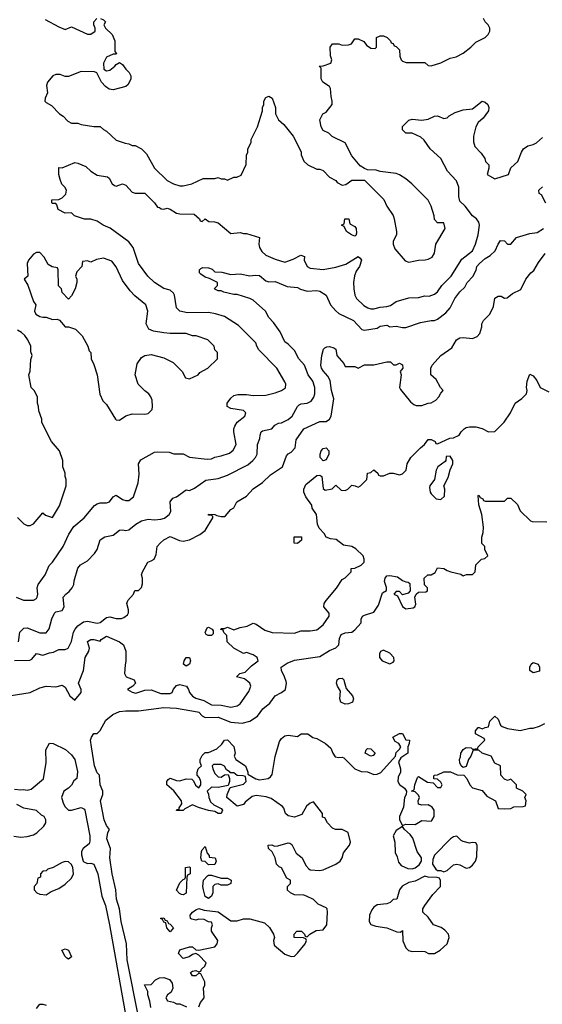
# Model space of a CAD drawing. Header units: inches. Extents: x 2348341 to 2479810, y 460419 to 613669.
# Tile 433 of 656: x 2410884 to 2414168, y 527969 to 534163. Entities that reach past the tile are written whole.
import ezdxf

# ---------------------------------------------------------------- set-up
doc = ezdxf.new("R2010")
doc.units = ezdxf.units.IN
doc.header["$MEASUREMENT"] = 0
doc.layers.add('C4512', color=7, linetype='Continuous')
doc.layers.add('C4513', color=7, linetype='Continuous')

msp = doc.modelspace()

# ---------------------------------------------------------------- linework, layer by layer
at = {"layer": 'C4512', "color": 2}
for points, elevation in [([(2410830, 529911), (2410950, 529930.8), (2411010, 529961), (2411049.3, 529970.7), (2411110, 529967.3), (2411150, 529976), (2411170, 529964.7), (2411198.8, 529910), (2411230, 529882), (2411269, 529930), (2411269, 529950), (2411253.2, 529990), (2411257, 530000)], 62), ([(2411629.8, 527890), (2411559.8, 528250), (2411554.8, 528350), (2411520.3, 528490), (2411511, 528570), (2411492.9, 528630), (2411487.6, 528690), (2411463.8, 528790), (2411451.1, 528890), (2411454, 528950), (2411431.3, 529010), (2411438, 529050), (2411449, 529070), (2411430, 529093.2), (2411415.1, 529130), (2411391.6, 529248.4), (2411406.6, 529290), (2411406.6, 529310), (2411389.7, 529350), (2411385.2, 529410), (2411370, 529425.2), (2411353.3, 529470), (2411334, 529590), (2411329.6, 529630.4), (2411335.3, 529650), (2411350, 529672), (2411370, 529672), (2411390, 529692), (2411424.1, 529755.9), (2411468.1, 529791.9), (2411510, 529810.7), (2411550, 529816.3), (2411630, 529815.5), (2411790, 529836.4), (2411870, 529832.7), (2412002, 529810), (2412010, 529806.8), (2412030, 529784), (2412050, 529773), (2412130, 529775.3), (2412210, 529744.9), (2412281.5, 529738.5), (2412329.4, 529750.6), (2412377.5, 529782.5), (2412412, 529828), (2412456.5, 529863.5), (2412488.7, 529910), (2412530, 529930.8), (2412553.2, 529950), (2412561.2, 529990), (2412558.1, 530000)], 58), ([(2411607, 530000), (2411612, 529990), (2411594, 529970), (2411562, 529950), (2411590, 529932), (2411613.6, 529926.4), (2411670, 529946), (2411710, 529947.3), (2411770, 529924.9), (2411830, 529924.9), (2411842, 529930), (2411850, 529952), (2411870, 529974), (2411890, 529982), (2411931.3, 529970), (2411944.7, 529950), (2411951, 529930), (2411970, 529906.8), (2411990, 529894.8), (2412040.9, 529880.9), (2412090, 529853.4), (2412150, 529850.4), (2412210, 529839.1), (2412250, 529847.3), (2412270, 529858.8), (2412323.2, 529936.8), (2412337.2, 529970), (2412329, 529990), (2412316.5, 530000)], 62), ([(2412923.4, 530000), (2412935.5, 529955.5), (2412974.8, 529910), (2412980.7, 529890), (2412974.8, 529870), (2412970, 529867), (2412950, 529859.5), (2412930, 529858.4), (2412901.2, 529870), (2412895.1, 529890), (2412899.5, 529939.5), (2412880.9, 529970), (2412875.1, 529990), (2412877.2, 530000)], 54), ([(2412010, 527954), (2412020.2, 527979.8), (2412042, 528010), (2412038, 528070), (2412048, 528090), (2412048, 528110), (2412022, 528162), (2412010, 528166), (2411990, 528148), (2411970, 528148), (2411958, 528170), (2411970, 528178), (2411990, 528182), (2412010, 528174), (2412022, 528178), (2412026, 528190), (2412048, 528210), (2412055.3, 528230), (2412010, 528278), (2411990, 528288), (2411970, 528282), (2411948.4, 528268.4), (2411910, 528258), (2411882, 528290), (2411890, 528311.3), (2411950, 528331), (2411970, 528331), (2411990, 528312), (2412010, 528311), (2412109.3, 528330.7), (2412125.2, 528350), (2412129, 528370), (2412089.4, 528429.4), (2412089, 528451), (2412095.3, 528470), (2412090, 528486), (2412070, 528488.7), (2412043.1, 528503.1), (2412010, 528504), (2411990, 528499), (2411964.7, 528504.7), (2411958, 528510), (2411955.3, 528530), (2411968.7, 528550), (2411990, 528564.7), (2412010, 528571.3), (2412042, 528562), (2412130.8, 528550.8), (2412210, 528494.8), (2412250, 528494.8), (2412290, 528506.8), (2412330, 528507.3), (2412422.8, 528482.8), (2412452.8, 528452.8), (2412478, 528410), (2412484.7, 528390), (2412478, 528370), (2412482, 528342), (2412550, 528284.7), (2412590, 528271), (2412610, 528271.3), (2412630, 528291.3), (2412678, 528350), (2412686, 528370), (2412682, 528382), (2412667.3, 528387.3), (2412608.9, 528388.9), (2412608.4, 528411.6), (2412626, 528430), (2412654, 528430), (2412674, 528410), (2412678, 528398), (2412690, 528394), (2412706, 528410), (2412746, 528434), (2412790, 528438), (2412814, 528470), (2412819, 528550), (2412815.3, 528570), (2412810, 528575.3), (2412760.2, 528600.2), (2412730, 528628.7), (2412686, 528650), (2412670, 528655.3), (2412610, 528658), (2412586, 528670), (2412567.3, 528687.3), (2412566, 528710), (2412586, 528730), (2412586, 528750), (2412562.7, 528762.7), (2412530, 528828), (2412514.6, 528834.6), (2412498, 528850), (2412489, 528890), (2412470, 528928), (2412448, 528950), (2412446, 528970), (2412468.4, 528971.6), (2412484.7, 528964.7), (2412505.4, 528965.4), (2412570, 528986), (2412582, 528982), (2412593.7, 528973.7), (2412620.7, 528920.7), (2412658, 528890), (2412682, 528842), (2412700.7, 528820.7), (2412710, 528816), (2412770, 528810.8), (2412790, 528814.8), (2412870, 528850.7), (2412897.2, 528870), (2412909.3, 528890), (2412918.6, 528921.4), (2412955.3, 528970), (2412962, 528990), (2412948, 529050), (2412910, 529069), (2412869.1, 529069.1), (2412850, 529078), (2412818, 529110), (2412802, 529142), (2412787.3, 529147.3), (2412786, 529170), (2412730, 529242), (2412710, 529234), (2412685.2, 529214.8), (2412657.3, 529162.7), (2412610, 529147.3), (2412570, 529154), (2412554, 529170), (2412543.1, 529203.1), (2412534.6, 529214.6), (2412463.1, 529263.1), (2412433.6, 529273.6), (2412370, 529282), (2412343.6, 529276.4), (2412299.6, 529240.4), (2412290, 529226), (2412250, 529215.3), (2412186, 529270), (2412188, 529290), (2412206, 529334), (2412290, 529354), (2412306, 529370), (2412302, 529402), (2412287.3, 529407.3), (2412250, 529408), (2412230, 529426), (2412206, 529426), (2412206, 529430), (2412184, 529444), (2412170, 529468), (2412150, 529478), (2412102, 529478), (2412094, 529470), (2412098, 529450), (2412110, 529422), (2412130, 529401), (2412150, 529398), (2412170, 529412), (2412194, 529414), (2412202, 529390), (2412202, 529370), (2412194, 529346), (2412130, 529334), (2412090, 529335.3), (2412062, 529310), (2412071.1, 529291.1), (2412071.3, 529270), (2412082, 529242), (2412103.6, 529223.6), (2412150, 529202), (2412158, 529190), (2412150, 529168.7), (2412130, 529169), (2412110, 529182), (2412070, 529188.7), (2412007.2, 529207.2), (2411970, 529224), (2411921, 529199), (2411910, 529188), (2411870, 529188), (2411868.9, 529191.1), (2411874, 529194), (2411886, 529194), (2411886, 529206), (2411902, 529230), (2411901.2, 529250), (2411852.9, 529312.9), (2411808.7, 529350), (2411808.7, 529370), (2411816.4, 529383.6), (2411830, 529391.3), (2411870, 529378), (2411890, 529376), (2411930, 529386.8), (2411965.4, 529385.4), (2411975.3, 529375.3), (2411987.5, 529347.5), (2412010, 529332), (2412022, 529350), (2412022, 529370), (2412013.6, 529393.6), (2411998, 529410), (2411998, 529430), (2412006, 529450), (2412026, 529470), (2412018, 529490), (2412018, 529510), (2412030, 529534), (2412050, 529554), (2412070, 529554), (2412123.1, 529576.9), (2412154.6, 529605.4), (2412170, 529631.3), (2412190, 529632), (2412230, 529592), (2412238, 529550), (2412232, 529530), (2412242, 529510), (2412302, 529470), (2412318, 529430), (2412318, 529418), (2412366.8, 529386.8), (2412390, 529381), (2412446, 529390), (2412460.4, 529399.6), (2412470, 529414), (2412488.9, 529528.9), (2412517.2, 529622.8), (2412530, 529642), (2412550, 529658), (2412570, 529662), (2412630, 529654), (2412651.6, 529671.6), (2412694, 529670), (2412726.8, 529646.8), (2412750, 529641), (2412804.7, 529610), (2412839.8, 529579.8), (2412851.3, 529550), (2412867.1, 529527.1), (2412890, 529521), (2412910, 529524.7), (2412919.8, 529519.8), (2412990.7, 529450.7), (2413030, 529434.8), (2413070, 529430.8), (2413110, 529416), (2413130, 529418), (2413152.9, 529427.1), (2413246, 529530), (2413250, 529554), (2413270, 529574), (2413278, 529590), (2413266, 529610), (2413243.1, 529623.1), (2413228, 529650), (2413270, 529672), (2413290, 529672), (2413310, 529634), (2413334, 529630), (2413332, 529610), (2413322, 529590), (2413322, 529550), (2413279.6, 529520.4), (2413264.7, 529495.3), (2413276, 529450), (2413276, 529430), (2413262.8, 529397.2), (2413261, 529370), (2413270, 529352), (2413302, 529330), (2413314, 529310), (2413312, 529290), (2413301, 529270), (2413294.8, 529210), (2413271, 529150), (2413271.3, 529130), (2413290, 529094), (2413310, 529102), (2413370, 529101), (2413410, 529124.7), (2413470, 529122), (2413474.6, 529125.4), (2413488, 529150), (2413488.7, 529170), (2413488.7, 529190), (2413475.3, 529210), (2413450, 529224), (2413410, 529221.2), (2413390, 529229), (2413388.7, 529250), (2413395.3, 529270), (2413390, 529286), (2413370, 529306), (2413346, 529310), (2413362, 529318), (2413368, 529350), (2413384, 529396), (2413390, 529402), (2413447.1, 529367.1), (2413482, 529362), (2413510, 529334), (2413530, 529334), (2413538, 529350), (2413530, 529366), (2413510, 529386), (2413487.3, 529387.3), (2413487.3, 529407.3), (2413490, 529411.3), (2413510, 529412), (2413550, 529432), (2413591.1, 529431.1), (2413632.7, 529412.7), (2413674, 529410), (2413694, 529390), (2413712, 529350), (2413730, 529332), (2413790, 529314), (2413819.6, 529279.6), (2413874, 529250), (2413890, 529202), (2413930, 529198), (2413970, 529202), (2413990, 529212), (2414047.3, 529212.7), (2414062, 529218), (2414066, 529250), (2414058, 529270), (2414066, 529290), (2414046, 529310), (2414006, 529330), (2414006, 529350), (2413970, 529386), (2413950, 529378), (2413930, 529386), (2413908, 529410), (2413906, 529470), (2413870, 529486), (2413846, 529530), (2413789.3, 529549.3), (2413770, 529568), (2413732.7, 529567.3), (2413718, 529530), (2413704.7, 529510), (2413690, 529466), (2413670, 529458), (2413658, 529470), (2413648.9, 529488.9), (2413648.7, 529510), (2413654.6, 529525.4), (2413655.3, 529550), (2413670, 529572), (2413690, 529584.7), (2413722, 529582), (2413730, 529574), (2413762, 529578), (2413766, 529590), (2413806, 529630), (2413802, 529642), (2413748, 529670), (2413748, 529690), (2413766, 529710), (2413771.6, 529711.6), (2413790, 529702), (2413808.4, 529711.6), (2413830, 529714), (2413838, 529750), (2413870, 529782), (2413890, 529762), (2413906, 529726), (2413916, 529716), (2413950, 529704.7), (2414030, 529691), (2414090, 529706), (2414110, 529706), (2414150, 529718.8), (2414184, 529736)], 54), ([(2410850, 529322), (2410890, 529318), (2410910, 529321), (2410930, 529316), (2410956.5, 529323.5), (2411032.7, 529387.3), (2411049, 529490), (2411048, 529570), (2411070, 529612), (2411094, 529610), (2411171.3, 529571.3), (2411210, 529538), (2411230.4, 529510), (2411246.8, 529433.2), (2411242, 529390), (2411224.5, 529375.5), (2411210, 529348.7), (2411190, 529328), (2411162, 529310), (2411146, 529270), (2411158.8, 529230), (2411170, 529211.3), (2411190, 529191.3), (2411210, 529191), (2411270, 529206.8), (2411290, 529197.3), (2411293.7, 529190), (2411324.9, 529030), (2411325.2, 528994.8), (2411321, 528979), (2411282, 528950), (2411272, 528930), (2411271.3, 528910), (2411282, 528870), (2411286.4, 528866.4), (2411310, 528856), (2411330, 528858), (2411350, 528851), (2411375.2, 528790), (2411400.2, 528650), (2411422.7, 528590), (2411448.2, 528470), (2411555.5, 527870)], 58), ([(2410847.1, 529027.1), (2410890, 529021), (2410930, 529024), (2410970, 529034.8), (2410991.9, 529048.1), (2411035.3, 529090), (2411048.7, 529110), (2411048.7, 529130), (2411038, 529150), (2411020.2, 529160.2), (2410989.1, 529189.1), (2410910, 529204), (2410866.3, 529226.3)], 58), ([(2411708.7, 527950), (2411702, 527990), (2411689.1, 528029.1), (2411688.7, 528050), (2411668.7, 528091.3), (2411710, 528094), (2411736.4, 528123.6), (2411763.1, 528136.9), (2411790, 528138), (2411825.4, 528125.4), (2411842, 528102), (2411846, 528070), (2411834.8, 528045.2), (2411812, 528030), (2411802, 528010), (2411811.6, 527991.6), (2411850, 527982), (2411870, 527972), (2411890, 527972), (2411932.7, 527952.7)], 54), ([(2410990, 527942), (2411009.3, 527970.7), (2411030, 527971), (2411050, 527964.7)], 54)]:
    msp.add_lwpolyline(points, dxfattribs=dict(at, elevation=elevation))
for points, elevation in [([(2413090, 529529.3), (2413055.3, 529550), (2413062, 529570), (2413070, 529578), (2413090, 529576), (2413118, 529550), (2413105.4, 529534.6)], 54), ([(2413290, 529088), (2413250, 529062), (2413231, 529030), (2413242, 528990), (2413243.6, 528923.6), (2413256.9, 528896.9), (2413263.6, 528863.6), (2413282, 528842), (2413323, 528823), (2413350, 528822), (2413370, 528827.3), (2413393.2, 528846.8), (2413408, 528870), (2413408, 528890), (2413382, 528930), (2413354.8, 529014.8), (2413338.4, 529038.4), (2413302, 529070)], 54), ([(2413630, 529028), (2413610, 529022), (2413592, 529010), (2413491.6, 528908.4), (2413479.6, 528880.4), (2413478, 528850), (2413499.6, 528819.6), (2413510, 528812), (2413531.1, 528811.1), (2413550, 528802), (2413570, 528812), (2413610, 528846.8), (2413630, 528850.8), (2413650, 528846.8), (2413690, 528826), (2413710, 528831), (2413730, 528844.7), (2413749, 528870), (2413756.4, 528896.4), (2413758, 528970), (2413750, 528986), (2413728, 528988), (2413710, 528984), (2413670, 528994), (2413659, 528999)], 54), ([(2412070, 528846), (2412050, 528868), (2412028, 528870), (2412022, 528890), (2412025.2, 528930), (2412030, 528942), (2412050, 528962), (2412061, 528921), (2412074, 528906), (2412074, 528894), (2412112, 528890), (2412118, 528870), (2412110, 528848.7)], 54), ([(2411170, 528868), (2411150, 528862), (2411094, 528830), (2411061, 528819), (2411050, 528808), (2411030, 528806), (2411014, 528790), (2411014, 528770), (2410998, 528762), (2410992, 528730), (2410974, 528710), (2410974, 528690), (2410991.6, 528671.6), (2411010, 528662), (2411050, 528658), (2411082, 528678), (2411130, 528698), (2411170, 528724.7), (2411210, 528762), (2411222, 528790), (2411218, 528830), (2411208.4, 528848.4), (2411190, 528866)], 58), ([(2411910, 528658), (2411900.4, 528660.4), (2411887.3, 528667.3), (2411868.4, 528688.4), (2411890, 528734), (2411910, 528754), (2411922, 528758), (2411926, 528770), (2411926, 528830), (2411950, 528834), (2411954, 528830), (2411954, 528790), (2411938, 528782), (2411934, 528770), (2411930, 528668)], 54), ([(2412150, 528762), (2412190, 528762), (2412212, 528750), (2412211.3, 528728.7), (2412190, 528718), (2412150, 528718), (2412130, 528728), (2412110, 528722), (2412098, 528710), (2412098, 528670), (2412090, 528648.7), (2412070, 528635.3), (2412050, 528648), (2412039, 528690), (2412035.3, 528710), (2412038, 528750), (2412063.1, 528776.9), (2412070, 528782), (2412090, 528782)], 54), ([(2413430, 528775.3), (2413370, 528744), (2413330, 528735.3), (2413288, 528712), (2413271, 528690), (2413254, 528630), (2413230, 528628), (2413210.9, 528609.1), (2413190, 528602), (2413130, 528596), (2413110, 528581.2), (2413096.7, 528563.3), (2413083, 528530), (2413080.5, 528490), (2413090.5, 528470.5), (2413120.9, 528460.9), (2413190.5, 528450.5), (2413254, 528426), (2413276.4, 528423.6), (2413290, 528434), (2413291.3, 528368.7), (2413310, 528324.7), (2413328.1, 528308.1), (2413350, 528302), (2413410, 528304.4), (2413430, 528301.6), (2413452, 528290), (2413490, 528288.5), (2413525.2, 528310), (2413569.2, 528350), (2413583.7, 528390), (2413579, 528410), (2413555.9, 528435.9), (2413532, 528452), (2413485.2, 528470), (2413450, 528518), (2413418, 528550), (2413418, 528570), (2413429, 528590), (2413480.1, 528659.9), (2413528, 528710), (2413527.3, 528747.3), (2413522, 528762), (2413507.3, 528767.3), (2413450, 528768.7)], 54), ([(2411830, 528426), (2411808, 528450), (2411802, 528482), (2411790, 528486), (2411782, 528502), (2411768.4, 528508.4), (2411770, 528512), (2411790, 528514), (2411798, 528498), (2411810, 528494), (2411818, 528478), (2411830, 528474), (2411850.9, 528450.9)], 54), ([(2411190, 528254), (2411179, 528259), (2411168.7, 528270), (2411149, 528311), (2411170, 528318), (2411190, 528310.8), (2411210, 528268)], 54)]:
    msp.add_lwpolyline(points, close=True, dxfattribs=dict(at, elevation=elevation))
at = {"layer": 'C4513', "color": 2}
for points, elevation in [([(2411390.9, 534170.9), (2411410, 534162), (2411422, 534150), (2411412, 534130), (2411422, 534110), (2411464.7, 534070), (2411482, 534030), (2411482, 533962), (2411491.3, 533950), (2411490, 533946), (2411470, 533946), (2411430, 533928), (2411411.3, 533890), (2411412, 533852), (2411430, 533842), (2411450, 533846), (2411482, 533870), (2411490, 533882), (2411510, 533894), (2411530, 533882), (2411550, 533852), (2411572, 533830), (2411582, 533810), (2411582, 533790), (2411565.4, 533754.6), (2411550, 533742), (2411470, 533721.2), (2411445.2, 533725.2), (2411423.1, 533743.1), (2411398, 533770), (2411368.7, 533828.7), (2411354.6, 533834.6), (2411270, 533838), (2411190, 533806), (2411170, 533806), (2411138, 533818), (2411110, 533819), (2411092, 533810), (2411058, 533770), (2411051.3, 533750), (2411058, 533702), (2411044.7, 533670), (2411042, 533650), (2411050, 533642), (2411083.6, 533623.6), (2411134, 533570), (2411156.9, 533556.9), (2411185.4, 533525.4), (2411210, 533512), (2411250, 533512), (2411270, 533504.7), (2411350, 533492), (2411390, 533492), (2411410, 533472), (2411430, 533462), (2411490, 533404.7), (2411545.4, 533385.4), (2411570, 533382), (2411590, 533372), (2411610, 533371.3), (2411650, 533351.3), (2411679.8, 533319.8), (2411731.3, 533230), (2411810, 533152), (2411850, 533131.3), (2411890, 533118), (2411910, 533118), (2411966, 533130), (2412036.4, 533163.6), (2412110, 533164.7), (2412130, 533171.3), (2412150, 533162), (2412170, 533162), (2412190, 533154), (2412228.4, 533171.6), (2412247.3, 533172.7), (2412274.6, 533185.4), (2412307.3, 533252.7), (2412308, 533310), (2412318, 533330), (2412318, 533350), (2412338, 533390), (2412338, 533410), (2412378, 533490), (2412408.7, 533590), (2412408.7, 533610), (2412418, 533630), (2412418, 533650), (2412430, 533674), (2412450, 533682), (2412471.3, 533670), (2412491.3, 533610), (2412492, 533570), (2412510, 533534), (2412543.6, 533503.6), (2412602, 533430), (2412651.6, 533331.6), (2412652.7, 533312.7), (2412670, 533274), (2412694, 533250), (2412750, 533222), (2412770, 533222), (2412790, 533214), (2412830, 533172), (2412870, 533152), (2412879.6, 533139.6), (2412910, 533122), (2412933.6, 533126.4), (2412970, 533154), (2413050, 533154), (2413171.1, 533031.1), (2413191.3, 532990), (2413230.9, 532930.9), (2413238, 532910), (2413251, 532830), (2413251, 532810), (2413231.3, 532770), (2413231.3, 532750), (2413242, 532722), (2413306.4, 532646.4), (2413330, 532638), (2413370, 532646), (2413390, 532651.3), (2413431.6, 532651.6), (2413450, 532656), (2413475.3, 532670), (2413490, 532694), (2413499, 532750), (2413558, 532850), (2413550, 532886), (2413510, 532886), (2413490, 532906), (2413488.7, 532930), (2413469.1, 532989.1), (2413450, 533028), (2413348, 533130), (2413310, 533162), (2413270, 533188), (2413250, 533195.3), (2413148.7, 533208.7), (2413123.6, 533216.4), (2413070, 533218), (2413050, 533226), (2413023.1, 533243.1), (2412970, 533306), (2412930, 533388), (2412848.4, 533428.4), (2412826, 533450), (2412790, 533466), (2412778, 533490), (2412770, 533534), (2412788.9, 533571.1), (2412810, 533582), (2412848, 533630), (2412848, 533650), (2412840.2, 533680.2), (2412837.2, 533730), (2412830, 533742), (2412788, 533770), (2412778, 533790), (2412778, 533858), (2412766, 533870), (2412790, 533872), (2412838, 533890), (2412846, 533910), (2412836.4, 533936.4), (2412835.3, 533990), (2412850, 534012), (2412890, 534012), (2412910, 534002), (2412950, 534004.7), (2412968.4, 534011.6), (2412990, 534042), (2413010, 534042), (2413045.4, 534025.4), (2413063.5, 534003.5), (2413090, 533984.7), (2413118, 533982), (2413126, 533990), (2413126, 534050), (2413150, 534062), (2413170, 534062), (2413194, 534050), (2413214, 534030), (2413218, 534018), (2413230, 534014), (2413238, 533998), (2413250, 533994), (2413270, 533974), (2413272.7, 533932.7), (2413282, 533910), (2413290, 533902), (2413312.7, 533892.7), (2413430, 533894), (2413450, 533874), (2413470, 533872), (2413530, 533891.3), (2413590, 533922), (2413626, 533930), (2413670, 533952), (2413718, 533990), (2413750, 534022), (2413810, 534052), (2413828, 534070), (2413838, 534090), (2413838, 534110), (2413828, 534130), (2413808, 534150), (2413798, 534170)], 78), ([(2411044.5, 534164.5), (2411130, 534118), (2411170, 534102), (2411210, 534118), (2411310, 534071.3), (2411330, 534072), (2411358, 534090), (2411358, 534110), (2411348.7, 534130), (2411348.7, 534150), (2411368, 534170)], 78), ([(2410862, 530530), (2410908.4, 530511.6), (2410970, 530512), (2410990, 530522), (2410994, 530530), (2410997.2, 530550), (2410994, 530590), (2410999, 530610), (2411044, 530670), (2411068.7, 530730), (2411090, 530751.3), (2411156, 530850), (2411192.5, 530927.5), (2411224.1, 530975.9), (2411288.7, 531030), (2411353.6, 531106.4), (2411370, 531118), (2411390, 531124.7), (2411430, 531124.7), (2411448.9, 531131.1), (2411470, 531162), (2411490, 531171.3), (2411530, 531144.7), (2411550, 531138), (2411570, 531138), (2411598, 531162), (2411628.7, 531250), (2411635.1, 531304.9), (2411629.5, 531370), (2411645.1, 531394.9), (2411730, 531442), (2411750, 531444.7), (2411823.6, 531443.6), (2411851.6, 531431.6), (2411910, 531431.3), (2411951, 531411), (2412061.2, 531398.8), (2412090, 531401), (2412109.4, 531410.6), (2412150, 531418.8), (2412203.2, 531436.8), (2412225.6, 531454.4), (2412244, 531490), (2412229.3, 531570), (2412229.3, 531590), (2412234.8, 531605.2), (2412249.5, 531630.5), (2412299, 531670), (2412304, 531690), (2412290, 531704), (2412210, 531718), (2412188, 531730), (2412188, 531750), (2412210, 531782), (2412230, 531798), (2412254.6, 531805.4), (2412310, 531806), (2412350, 531798.8), (2412430, 531801), (2412490, 531816), (2412528.9, 531831.1), (2412553.6, 531846.4), (2412555.3, 531870), (2412550, 531886), (2412499, 531970), (2412387.2, 532087.2), (2412374, 532110), (2412368.7, 532130), (2412258.9, 532238.9), (2412170, 532295.3), (2412113.6, 532313.6), (2412070, 532321.2), (2411938.6, 532318.6), (2411889.4, 532329.4), (2411869.2, 532350), (2411856, 532430), (2411850, 532442), (2411830, 532461.2), (2411790, 532472.7), (2411730, 532509.3), (2411689.2, 532550), (2411630, 532628.7), (2411596, 532730), (2411570, 532765.2), (2411451.5, 532851.5), (2411408.7, 532870), (2411370, 532895.3), (2411330, 532908), (2411290, 532908), (2411229, 532929), (2411210, 532948), (2411170, 532945.2), (2411126, 532970), (2411118, 532998), (2411110, 533006), (2411090, 533006), (2411086, 533010), (2411086, 533030), (2411130, 533032), (2411150, 533042), (2411173.6, 533066.4), (2411178, 533090), (2411168, 533110), (2411149.1, 533129.1), (2411138, 533158), (2411129.2, 533190), (2411130, 533234), (2411150, 533232), (2411230, 533264.7), (2411250, 533261), (2411299.8, 533239.8), (2411330.8, 533210.8), (2411370, 533184.7), (2411434.8, 533174.8), (2411445.4, 533165.4), (2411464.7, 533130), (2411479.8, 533119.8), (2411490, 533116), (2411530, 533131.3), (2411550, 533122), (2411590, 533078.8), (2411610, 533070.8), (2411670, 533071.3), (2411730.7, 533010.7), (2411750, 532984.7), (2411762, 532982), (2411772.7, 532972.7), (2411790, 532972), (2411810, 532978), (2411830, 532971.3), (2411870, 532946), (2411890, 532941), (2411979.8, 532939.8), (2412014, 532910), (2412018, 532898), (2412030, 532894), (2412050, 532911.3), (2412072.7, 532892.7), (2412108.7, 532891.3), (2412130, 532884.7), (2412210, 532818), (2412270, 532824.7), (2412290, 532818), (2412310, 532818), (2412390, 532792), (2412386.8, 532750), (2412390.8, 532730), (2412405.8, 532705.8), (2412430, 532681), (2412490, 532656), (2412550, 532638), (2412603.1, 532656.9), (2412650, 532682), (2412672.7, 532672.7), (2412672, 532650), (2412691.3, 532610), (2412710, 532600.7), (2412790, 532590.8), (2412870, 532606), (2412934, 532626), (2413010, 532674), (2413023.6, 532663.6), (2413031.3, 532650), (2413018.8, 532610), (2412999.1, 532580.9), (2412988.1, 532551.9), (2412980.7, 532510), (2412982.8, 532470), (2412990.7, 532430.7), (2413001, 532410), (2413045.8, 532365.8), (2413072, 532350), (2413090, 532344), (2413110, 532344), (2413150, 532354.8), (2413190, 532358.8), (2413214.2, 532365.8), (2413250, 532390.8), (2413330, 532414), (2413390, 532414.8), (2413430, 532426), (2413456.5, 532423.5), (2413490, 532436), (2413510, 532451.3), (2413537.2, 532490), (2413595.1, 532550), (2413663.3, 532656.7), (2413729.2, 532710), (2413749.2, 532750), (2413765.2, 532810), (2413773.2, 532870), (2413769, 532890), (2413754, 532910), (2413729, 532930), (2413684, 532990), (2413650, 533022), (2413642.7, 533050), (2413644, 533110), (2413629.2, 533150), (2413573.2, 533210), (2413529.5, 533289.5), (2413464, 533350), (2413424.7, 533404.7), (2413404, 533424), (2413350, 533448.7), (2413310, 533448.7), (2413288.7, 533470), (2413290, 533492), (2413330, 533531.3), (2413350, 533538), (2413410, 533531.3), (2413450, 533538), (2413490, 533556), (2413510, 533558), (2413550, 533542), (2413570, 533544.7), (2413582.7, 533557.3), (2413620.2, 533579.8), (2413670, 533596), (2413730, 533602), (2413790, 533651.3), (2413810, 533644.7), (2413824.7, 533630), (2413831, 533610), (2413830.8, 533590), (2413795.9, 533544.1), (2413764, 533516), (2413751, 533490), (2413734.8, 533430), (2413735.3, 533395.3), (2413744.5, 533364.5), (2413783.5, 533323.5), (2413806, 533290), (2413811.1, 533271.1), (2413832, 533250), (2413832, 533230), (2413822, 533190), (2413870, 533161), (2413955.3, 533190), (2413970, 533232), (2414014, 533270), (2414037.2, 533330), (2414050, 533351), (2414078, 533370), (2414110, 533377.3), (2414132.1, 533387.9), (2414170, 533422)], 74), ([(2414189.4, 533009.4), (2414162, 533062), (2414148, 533070), (2414146, 533090), (2414170, 533112)], 70), ([(2410876, 530250), (2410885.2, 530310), (2410910, 530334.8), (2410930, 530337.3), (2411010, 530306), (2411050, 530306), (2411069.4, 530330.6), (2411086.3, 530393.7), (2411102, 530430), (2411110, 530438), (2411150, 530446), (2411164, 530470), (2411157.2, 530530), (2411174, 530550), (2411194.9, 530565.1), (2411214, 530590), (2411224, 530610), (2411226.8, 530633.2), (2411250, 530712), (2411266.3, 530733.7), (2411310, 530758), (2411354.2, 530805.8), (2411369.5, 530830.5), (2411390, 530890.8), (2411418, 530910), (2411470, 530921), (2411510, 530952.7), (2411530, 530954.9), (2411550, 530950.5), (2411570, 530954), (2411613.2, 530990), (2411650, 531010.4), (2411690, 531020.5), (2411730, 531017.3), (2411770, 531020.5), (2411792.7, 531027.3), (2411822.7, 531050), (2411832.7, 531070), (2411829.2, 531130), (2411846.8, 531153.2), (2411870, 531161), (2411930, 531204.7), (2411950, 531202), (2411983.1, 531216.9), (2412052.7, 531267.3), (2412130, 531277.3), (2412190, 531297.3), (2412317.7, 531362.3), (2412349.6, 531390.4), (2412366, 531410), (2412375.1, 531430), (2412377.2, 531490), (2412392.5, 531527.5), (2412394, 531550), (2412402, 531570), (2412410, 531576), (2412468, 531590), (2412487.2, 531612.8), (2412510, 531624.9), (2412530, 531627.7), (2412570, 531648), (2412596, 531670), (2412629, 531730), (2412640.2, 531739.8), (2412653.2, 531746.8), (2412690, 531750.7), (2412715.9, 531764.1), (2412731.8, 531788.2), (2412738, 531810), (2412739.3, 531850), (2412725.2, 531890), (2412697.2, 531930), (2412672.7, 531990), (2412637, 532030), (2412610, 532081.2), (2412570, 532122.7), (2412550, 532137.2), (2412520.1, 532200.1), (2412478.9, 532258.9), (2412449.3, 532290), (2412429.2, 532330), (2412350, 532399.3), (2412330, 532409.2), (2412250, 532434), (2412230, 532434), (2412166, 532450), (2412150, 532458), (2412130, 532458), (2412110, 532468), (2412108, 532472), (2412126, 532490), (2412126, 532510), (2412075.5, 532535.5), (2412050, 532542.7), (2412022, 532562), (2412014, 532570), (2412014, 532590), (2412022, 532598), (2412035.5, 532604.5), (2412070, 532603), (2412092.8, 532592.8), (2412110, 532576), (2412154.4, 532574.4), (2412210, 532561), (2412270, 532564.7), (2412330, 532551), (2412363.7, 532556.3), (2412390, 532553), (2412430, 532521), (2412450, 532514.8), (2412490, 532516), (2412565.2, 532485.2), (2412630, 532478.8), (2412647.7, 532467.7), (2412690, 532454.8), (2412750, 532458.8), (2412770, 532454.8), (2412810.6, 532430.6), (2412837.3, 532370), (2412870, 532330.7), (2412890, 532314), (2412981, 532270), (2413034.4, 532214.4), (2413050, 532210.8), (2413130, 532222.8), (2413150, 532234.8), (2413190, 532241), (2413210, 532231), (2413250, 532236), (2413290, 532226), (2413310, 532226), (2413402.7, 532257.3), (2413469.3, 532270.7), (2413490, 532270.8), (2413510, 532278.8), (2413562, 532318), (2413589.6, 532350.4), (2413619, 532410), (2413650, 532451.3), (2413680.4, 532479.6), (2413695.3, 532510), (2413732.5, 532547.5), (2413752.5, 532587.5), (2413757.2, 532610), (2413773.2, 532630), (2413810, 532660.7), (2413840.7, 532679.3), (2413871.8, 532708.2), (2413890, 532752), (2413906.3, 532773.7), (2413930, 532771.3), (2413950, 532751.3), (2413970, 532751.3), (2414006.6, 532793.4), (2414090, 532817.3), (2414135.5, 532824.5), (2414175.3, 532850)], 70), ([(2410850, 530132.7), (2410946.6, 530133.4), (2410959.5, 530140.5), (2410990, 530176), (2411030, 530166), (2411070, 530180.7), (2411095.5, 530184.5), (2411130, 530201), (2411170, 530201), (2411188, 530210), (2411210, 530252), (2411222, 530310), (2411231.4, 530328.6), (2411250, 530350.8), (2411284.5, 530375.5), (2411310, 530379.1), (2411370, 530366.4), (2411390, 530370.7), (2411430, 530402.8), (2411450, 530406.8), (2411490, 530396), (2411523.1, 530396.9), (2411538, 530402), (2411560.4, 530419.6), (2411568.4, 530431.6), (2411568.4, 530451.6), (2411557.2, 530490), (2411564, 530510), (2411598, 530550), (2411608, 530572), (2411630, 530572), (2411648.9, 530591.1), (2411654.6, 530614.6), (2411655.3, 530650), (2411648.7, 530670), (2411655.3, 530690), (2411688.7, 530751.3), (2411710, 530758), (2411728, 530770), (2411740.4, 530799.6), (2411748, 530850), (2411766, 530870), (2411790, 530892), (2411830, 530911.3), (2411887.5, 530887.5), (2411910, 530882.8), (2411950, 530891), (2412015.1, 530924.9), (2412049.3, 530950.7), (2412098, 531030), (2412098, 531038), (2412090, 531046), (2412070, 531046), (2412070, 531052), (2412110, 531051.3), (2412123.6, 531043.6), (2412150, 531038), (2412170, 531038), (2412177.2, 531042.8), (2412210, 531082), (2412228.4, 531091.6), (2412248, 531130), (2412310, 531166), (2412350, 531211.3), (2412410, 531251.3), (2412460.2, 531299.8), (2412535.3, 531350), (2412560.2, 531419.8), (2412570, 531432), (2412590, 531442), (2412615.3, 531470), (2412620.4, 531519.6), (2412669, 531590), (2412770, 531634.8), (2412810, 531636), (2412830, 531651), (2412840.9, 531670), (2412857.2, 531777.2), (2412843, 531830), (2412833.8, 531893.8), (2412820.2, 531920.2), (2412790, 531954), (2412780.9, 531970), (2412777.2, 531990), (2412782, 532050), (2412792.7, 532090), (2412801, 532099), (2412814, 532106), (2412830, 532106.7), (2412858.9, 532098.9), (2412870.4, 532090.4), (2412876.3, 532050), (2412919.9, 531999.9), (2412930, 531982), (2412990, 531982), (2413010, 531972), (2413050, 531992), (2413110, 531991), (2413190, 532011), (2413214, 532010), (2413232.7, 531992.7), (2413250, 531992), (2413270, 532002), (2413290, 531992), (2413292, 531970), (2413274, 531950), (2413282, 531930), (2413271.3, 531850), (2413276.9, 531836.9), (2413339.8, 531759.8), (2413361.4, 531741.4), (2413375.3, 531735.3), (2413410, 531736), (2413450, 531751.3), (2413470, 531752), (2413498, 531770), (2413518, 531790), (2413530, 531814), (2413546, 531830), (2413528.4, 531848.4), (2413500.4, 531900.4), (2413468, 531930), (2413468, 531970), (2413475.3, 531990), (2413529.4, 532050.6), (2413600.4, 532099.6), (2413628, 532150), (2413650, 532161), (2413670, 532164.7), (2413730, 532158), (2413758, 532170), (2413775.3, 532190), (2413788, 532230), (2413788, 532250), (2413798, 532270), (2413838, 532310), (2413862, 532358), (2413870, 532411.3), (2413890, 532424.7), (2413910, 532424.7), (2413930, 532412), (2413947.3, 532412.7), (2413980.2, 532439.8), (2414033.2, 532466.8), (2414064, 532530), (2414095.3, 532570), (2414114.2, 532585.8), (2414144.2, 532635.8), (2414186.9, 532693.1)], 66), ([(2410870, 531031.3), (2410910, 530992), (2410930, 530982), (2410950, 530982), (2410970, 530992), (2411030, 531062), (2411046.4, 531046.4), (2411090, 531031.3), (2411134.2, 531105.8), (2411175.3, 531230), (2411175.3, 531270), (2411168.7, 531290), (2411168.7, 531310), (2411155.3, 531350), (2411154, 531390), (2411134, 531450), (2411084, 531510), (2411022, 531630), (2411022, 531650), (2411003.1, 531703.1), (2411002, 531730), (2410995.3, 531750), (2410995.3, 531790), (2410975.3, 531830), (2410955.3, 531850), (2410942, 531930), (2410948.9, 531951.1), (2410954.6, 532025.4), (2410962, 532050), (2410954.6, 532074.6), (2410953.2, 532110), (2410935.1, 532150), (2410916.6, 532176.6), (2410895.5, 532195.5), (2410869.2, 532209.2)], 78), ([(2412316.5, 530000), (2412296.2, 530016.2), (2412246, 530030), (2412268, 530050), (2412300.9, 530059.1), (2412340.7, 530099.3), (2412382, 530130), (2412375.3, 530150), (2412350, 530168.7), (2412310, 530182), (2412290, 530175.3), (2412228.7, 530210), (2412188, 530250), (2412186, 530290), (2412167.3, 530307.3), (2412162, 530322), (2412148, 530328), (2412150, 530334), (2412170, 530334), (2412190, 530342), (2412230, 530324.7), (2412270, 530338.8), (2412312.7, 530347.3), (2412350, 530366), (2412370, 530361), (2412423.4, 530323.4), (2412470, 530308), (2412610, 530304.7), (2412650, 530318), (2412710, 530318), (2412750, 530326), (2412790, 530356), (2412828.7, 530410), (2412828.7, 530430), (2412795.3, 530470), (2412797.2, 530490), (2412809, 530510), (2412873.6, 530586.4), (2412910, 530642), (2412930, 530652), (2412966, 530690), (2412966, 530710), (2412990, 530712), (2413028.9, 530731.1), (2413048, 530750), (2413048.7, 530770), (2413042, 530790), (2412995.5, 530835.5), (2412970, 530849.2), (2412918, 530858), (2412873.2, 530893.2), (2412836.4, 530896.4), (2412810, 530908), (2412798, 530930), (2412764.7, 530964.7), (2412755.3, 530990), (2412748.7, 531050), (2412722, 531090), (2412719, 531110), (2412681.6, 531161.6), (2412669.5, 531190), (2412669.6, 531210.4), (2412681.3, 531238.7), (2412750, 531294.8), (2412770, 531298), (2412782, 531290), (2412790, 531214), (2412803.6, 531203.6), (2412847.3, 531212.7), (2412870, 531234), (2412903.6, 531203.6), (2412930, 531202), (2412946, 531210), (2412970, 531234), (2412991.6, 531231.6), (2413010, 531222), (2413026, 531230), (2413066, 531270), (2413068.9, 531311.1), (2413090, 531314), (2413108.4, 531331.6), (2413134, 531310), (2413138, 531298), (2413150, 531294), (2413170, 531294), (2413209.2, 531310.8), (2413230.6, 531310.6), (2413270, 531301), (2413290, 531306), (2413313.2, 531330), (2413318, 531370), (2413342, 531410), (2413402, 531470), (2413428.7, 531490), (2413450, 531522), (2413470, 531522), (2413494, 531510), (2413498, 531498), (2413510, 531494), (2413586, 531530), (2413610, 531532), (2413646, 531550), (2413658, 531570), (2413678, 531590), (2413690, 531598), (2413710, 531601), (2413750, 531601), (2413790, 531591), (2413830, 531571.3), (2413870, 531572), (2413928.9, 531631.1), (2413968.7, 531690), (2413998, 531750), (2414040.4, 531779.6), (2414068, 531810), (2414073.2, 531830), (2414069.1, 531849.1), (2414073.2, 531890), (2414090, 531934), (2414110, 531922), (2414134, 531894), (2414154, 531850), (2414210, 531822)], 62), ([(2412558.1, 530000), (2412548.7, 530030), (2412528, 530070), (2412526, 530090), (2412564.8, 530115.2), (2412610, 530134.8), (2412770, 530157.3), (2412830, 530196), (2412870, 530211.3), (2412888.7, 530230), (2412894, 530270), (2412904.1, 530295.9), (2412930, 530306.8), (2412970, 530311.3), (2412990, 530326), (2413028.7, 530370), (2413028.9, 530391.1), (2413038, 530410), (2413050, 530418), (2413110, 530436), (2413138.9, 530481.1), (2413162.7, 530557.3), (2413188, 530572), (2413188.4, 530591.6), (2413177.2, 530630), (2413181.2, 530650), (2413190, 530664.7), (2413210, 530666), (2413258, 530658), (2413290, 530636), (2413310, 530626), (2413324.7, 530624.7), (2413336, 530616), (2413338, 530570), (2413325.4, 530554.6), (2413290, 530546), (2413270, 530566), (2413250, 530566), (2413234, 530550), (2413258, 530538), (2413290, 530472), (2413310, 530458), (2413356, 530464), (2413368, 530470), (2413373.6, 530486.4), (2413368, 530530), (2413375.3, 530550), (2413390, 530561), (2413435.3, 530564.7), (2413446, 530570), (2413446, 530590), (2413428.4, 530608.4), (2413426, 530650), (2413448.4, 530671.6), (2413470, 530672), (2413495.3, 530684.7), (2413510, 530714), (2413550, 530711), (2413570, 530698), (2413594, 530690), (2413656, 530676), (2413670, 530664.7), (2413692.7, 530672.7), (2413730, 530674), (2413746, 530690), (2413750, 530734), (2413786, 530770), (2413807.3, 530772.7), (2413826, 530790), (2413806, 530830), (2413806, 530850), (2413788.7, 530868.7), (2413788.9, 530908.9), (2413796.4, 530936.4), (2413798, 530970), (2413788.7, 531050), (2413768.7, 531111.3), (2413766, 531170), (2413770, 531172), (2413778, 531158), (2413794, 531150), (2413798, 531138), (2413810, 531134), (2413930, 531134), (2413950, 531154), (2413970, 531154), (2414012.7, 531112.7), (2414030, 531074), (2414094, 531010), (2414105.4, 531005.4), (2414196.4, 531003.6)], 58), ([(2411257, 530000), (2411283.7, 530070), (2411294.5, 530150), (2411319, 530190), (2411322, 530210), (2411310, 530252), (2411330, 530264.7), (2411350, 530264.7), (2411390, 530254), (2411396.4, 530263.6), (2411430, 530284.7), (2411511.3, 530250), (2411536, 530230), (2411551.3, 530190), (2411551.3, 530128.7), (2411545.4, 530105.4), (2411542, 530050), (2411552, 530030), (2411602, 530010), (2411607, 530000)], 62), ([(2412877.2, 530000), (2412879.3, 530010), (2412890, 530019.1), (2412910, 530020.7), (2412920.7, 530010), (2412923.4, 530000)], 54)]:
    msp.add_lwpolyline(points, dxfattribs=dict(at, elevation=elevation))
for points, elevation in [([(2412990, 532802), (2412968, 532810), (2412938, 532830), (2412922, 532862), (2412906, 532870), (2412922, 532878), (2412926, 532910), (2412952, 532910), (2412958, 532878), (2412990, 532862), (2412998, 532850), (2412999.8, 532820.2), (2412995.3, 532804.7)], 74), ([(2411010, 532698), (2410990, 532698), (2410970, 532688), (2410938, 532650), (2410931.3, 532630), (2410934, 532550), (2410912, 532530), (2410934, 532494), (2410970, 532391.3), (2410986, 532370), (2410976, 532330), (2410984.7, 532310), (2411010, 532296), (2411028.4, 532291.6), (2411050, 532292), (2411090, 532278), (2411119.6, 532279.6), (2411132.7, 532272.7), (2411170, 532232), (2411191.1, 532231.1), (2411235.3, 532215.3), (2411275.3, 532175.3), (2411311.3, 532110), (2411321, 532081), (2411331.3, 532070), (2411332, 532030), (2411350, 531994), (2411371.3, 531930), (2411387.1, 531807.1), (2411406.4, 531766.4), (2411430, 531742), (2411486, 531650), (2411490, 531646), (2411510, 531644.7), (2411550, 531671.3), (2411590, 531684.7), (2411670, 531682), (2411690, 531686), (2411715.3, 531710), (2411719, 531730), (2411715.3, 531770), (2411708.7, 531790), (2411695.3, 531810), (2411669.3, 531829.3), (2411628.7, 531870), (2411609.1, 531929.1), (2411622, 531998), (2411650, 532038), (2411670, 532051), (2411710, 532056), (2411790, 532036), (2411847.3, 532007.3), (2411904.7, 531950), (2411924.7, 531910), (2411950, 531904.7), (2412006, 531930), (2412016.4, 531943.6), (2412066, 531970), (2412126, 532030), (2412126, 532070), (2412110, 532086), (2412106, 532110), (2412066, 532150), (2411993.6, 532173.6), (2411970, 532175.3), (2411930, 532188.7), (2411830, 532189), (2411790, 532194), (2411724.7, 532204.7), (2411695.3, 532215.3), (2411679, 532250), (2411688.7, 532330), (2411675.3, 532370), (2411606.8, 532426.8), (2411577.5, 532457.5), (2411530, 532522), (2411490, 532608), (2411463.1, 532643.1), (2411410, 532662), (2411365.4, 532654.6), (2411330, 532638), (2411310, 532646), (2411278, 532642), (2411274, 532610), (2411243.6, 532576.4), (2411234, 532550), (2411242, 532530), (2411242, 532510), (2411232, 532470), (2411210, 532426), (2411190, 532406), (2411150, 532446), (2411146, 532470), (2411128.4, 532488.4), (2411126, 532590), (2411122, 532602), (2411088.4, 532608.4), (2411063.1, 532623.1), (2411038, 532670)], 78), ([(2412790, 531388.7), (2412772.7, 531410), (2412772, 531430), (2412778.4, 531450), (2412790, 531464.9), (2412810.5, 531470.5), (2412827.3, 531450), (2412827.3, 531430), (2412810, 531394)], 62), ([(2413590, 531418), (2413564.7, 531415.3), (2413562, 531390), (2413556.9, 531383.1), (2413510.7, 531349.3), (2413501, 531330), (2413491.3, 531270), (2413462, 531230), (2413459.6, 531220.4), (2413462.8, 531190), (2413470, 531181), (2413502, 531150), (2413530, 531144.7), (2413553.2, 531166.8), (2413555.3, 531210), (2413548.7, 531230), (2413577.2, 531282.8), (2413589, 531331), (2413606, 531370), (2413606, 531390)], 62), ([(2412630, 530868.7), (2412608, 530870), (2412608, 530910), (2412654, 530910), (2412654, 530890)], 62), ([(2412068.4, 530288.4), (2412056.4, 530296.4), (2412048.9, 530308.9), (2412062, 530338), (2412070, 530342), (2412094, 530330), (2412099.6, 530319.6), (2412099.6, 530300.4), (2412090, 530288.7)], 62), ([(2413170, 530198), (2413151.6, 530188.4), (2413145.4, 530174.6), (2413144.7, 530150), (2413162, 530130), (2413210, 530112), (2413230, 530122), (2413238, 530130), (2413235.3, 530150), (2413210, 530178)], 58), ([(2411930, 530097.2), (2411914, 530110), (2411917.2, 530130), (2411930, 530151), (2411950.8, 530150), (2411957.3, 530130), (2411950, 530109.2)], 62), ([(2414110, 530055.3), (2414090, 530068.7), (2414088.7, 530090), (2414099, 530110), (2414110, 530118.8), (2414142, 530110), (2414151.3, 530090), (2414150, 530066)], 54)]:
    msp.add_lwpolyline(points, close=True, dxfattribs=dict(at, elevation=elevation))

doc.saveas('drawing.dxf')
